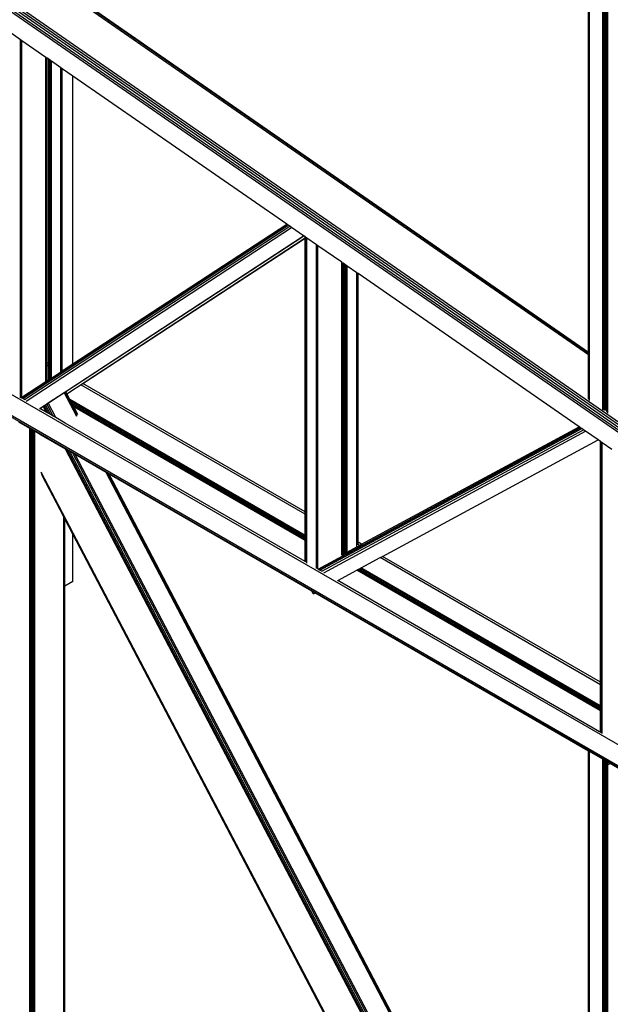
# Model space of a CAD drawing. Header units: millimetres. Extents: x 10 to 1250, y -62 to 528.
# Tile 555 of 656: x 603.32 to 604.43, y 507.01 to 508.85. Entities that reach past the tile are written whole.
import ezdxf

# ---------------------------------------------------------------- set-up
doc = ezdxf.new("R2010")
doc.units = ezdxf.units.MM
doc.header["$LTSCALE"] = 0.05

msp = doc.modelspace()

# ---------------------------------------------------------------- linework, layer by layer
at = {"color": 8}
for p, q in [((605.4326, 507.4058), (597.9564, 512.5855)), ((605.4326, 507.4112), (597.959, 512.589)), ((605.4326, 507.4158), (597.9621, 512.5915)), ((605.4347, 507.3947), (597.9541, 512.5775)), ((605.4332, 507.4002), (597.9547, 512.5814)), ((605.3218, 506.9902), (597.9541, 511.244)), ((605.3218, 506.9506), (597.9541, 511.2043)), ((605.3218, 506.9477), (597.9547, 511.2011)), ((604.4149, 508.1241), (604.4149, 509.3621)), ((604.417, 508.1598), (604.417, 509.3609)), ((604.4172, 508.1599), (604.4172, 509.3608)), ((604.4182, 508.1605), (604.4182, 509.3602)), ((604.4194, 508.1612), (604.4194, 509.3595)), ((604.4206, 508.2415), (604.4206, 509.3588)), ((604.4217, 508.2421), (604.4217, 509.3582)), ((604.4219, 508.2422), (604.4219, 509.3581)), ((604.4221, 508.1229), (604.4221, 509.358)), ((604.4225, 508.1231), (604.4225, 509.3577)), ((604.4239, 508.1236), (604.4239, 509.3569)), ((604.3881, 508.2312), (604.3881, 509.0986)), ((604.3886, 508.2309), (604.3886, 509.0987)), ((604.39, 508.2299), (604.39, 509.099)), ((604.3881, 508.2299), (603.4087, 508.9085)), ((604.3881, 508.2267), (603.4087, 508.9053)), ((604.3881, 508.2312), (603.4238, 508.8993)), ((603.3258, 508.816), (603.3079, 508.8283)), ((603.3258, 508.1473), (603.3258, 508.816)), ((603.3283, 508.8142), (603.3258, 508.816)), ((603.3283, 508.1473), (603.3283, 508.8142)), ((603.3733, 508.7831), (603.3283, 508.8142)), ((603.3733, 508.1767), (603.3733, 508.7831)), ((603.3756, 508.7814), (603.3733, 508.7831)), ((603.3756, 508.2118), (603.3756, 508.7814)), ((603.3784, 508.7795), (603.3756, 508.7814)), ((603.3784, 508.2103), (603.3784, 508.7795)), ((603.3811, 508.7776), (603.3784, 508.7795)), ((603.3811, 508.2087), (603.3811, 508.7776)), ((603.3825, 508.7767), (603.3811, 508.7776)), ((603.3825, 508.2079), (603.3825, 508.7767)), ((603.3835, 508.776), (603.3825, 508.7767)), ((603.3835, 508.2073), (603.3835, 508.776)), ((603.4013, 508.7637), (603.3835, 508.776)), ((603.4013, 508.197), (603.4013, 508.7637)), ((603.4038, 508.7619), (603.4013, 508.7637)), ((603.4038, 508.1966), (603.4038, 508.7619)), ((603.4238, 508.7481), (603.4038, 508.7619)), ((603.4238, 508.2097), (603.4238, 508.7481)), ((603.8237, 508.471), (603.4238, 508.7481)), ((603.3283, 508.1465), (603.8242, 508.4706)), ((603.3299, 508.1449), (603.8262, 508.4693)), ((603.3331, 508.143), (603.8292, 508.4672)), ((603.3365, 508.1404), (603.8328, 508.4647)), ((603.4238, 508.2097), (603.8237, 508.471)), ((603.8242, 508.4706), (603.8237, 508.471)), ((603.8262, 508.4693), (603.8242, 508.4706)), ((603.8292, 508.4672), (603.8262, 508.4693)), ((603.8328, 508.4647), (603.8292, 508.4672)), ((603.8552, 508.4492), (603.8328, 508.4647)), ((603.3616, 508.1266), (603.8552, 508.4492)), ((603.4102, 508.1582), (603.8553, 508.4491)), ((603.4123, 508.1541), (603.858, 508.4453)), ((603.4422, 508.1734), (603.858, 508.4451)), ((603.8553, 508.4491), (603.8552, 508.4492)), ((603.858, 508.4472), (603.8553, 508.4491)), ((603.858, 508.4453), (603.858, 508.4472)), ((603.8588, 508.4467), (603.858, 508.4472)), ((603.858, 508.4453), (603.8588, 508.4459)), ((603.858, 508.4451), (603.8588, 508.4457)), ((603.858, 508.4451), (603.858, 508.4453)), ((603.858, 507.9333), (603.858, 508.4451)), ((603.8588, 508.4459), (603.8588, 508.4467)), ((603.8612, 508.445), (603.8588, 508.4467)), ((603.8588, 508.4457), (603.8588, 508.4459)), ((603.8588, 507.9328), (603.8588, 508.4457)), ((603.8612, 507.8374), (603.8612, 508.445)), ((603.879, 508.4327), (603.8612, 508.445)), ((603.879, 507.8272), (603.879, 508.4327)), ((603.8815, 508.4309), (603.879, 508.4327)), ((603.8815, 507.8264), (603.8815, 508.4309)), ((603.9265, 508.3998), (603.8815, 508.4309)), ((603.9265, 507.8938), (603.9265, 508.3998)), ((603.9275, 508.3991), (603.9265, 508.3998)), ((603.9275, 507.8932), (603.9275, 508.3991)), ((603.9289, 508.3982), (603.9275, 508.3991)), ((603.9289, 507.8924), (603.9289, 508.3982)), ((603.9316, 508.3962), (603.9289, 508.3982)), ((603.9316, 507.8908), (603.9316, 508.3962)), ((603.9344, 508.3943), (603.9316, 508.3962)), ((603.9344, 507.8893), (603.9344, 508.3943)), ((603.9367, 508.3927), (603.9344, 508.3943)), ((603.9367, 507.8579), (603.9367, 508.3927)), ((603.9545, 508.3804), (603.9367, 508.3927)), ((603.9545, 507.8675), (603.9545, 508.3804)), ((603.9571, 508.3786), (603.9545, 508.3804)), ((603.9571, 507.8761), (603.9571, 508.3786)), ((604.3705, 508.0922), (603.9571, 508.3786)), ((604.4206, 508.2402), (604.4195, 508.2408)), ((604.4206, 508.2402), (604.4206, 508.2415)), ((604.4217, 508.2396), (604.4206, 508.2402)), ((604.4206, 508.2372), (604.4206, 508.2402)), ((604.4217, 508.2396), (604.4217, 508.2421)), ((604.4219, 508.2395), (604.4217, 508.2396)), ((604.4217, 508.2366), (604.4217, 508.2396)), ((604.4219, 508.2395), (604.4219, 508.2422)), ((604.4219, 508.2365), (604.4219, 508.2395)), ((604.3881, 508.2299), (604.3881, 508.2312)), ((604.3886, 508.2309), (604.3881, 508.2312)), ((604.3881, 508.2267), (604.3881, 508.2299)), ((604.3886, 508.2296), (604.3881, 508.2299)), ((604.3881, 508.1443), (604.3881, 508.2267)), ((604.3886, 508.2264), (604.3881, 508.2267)), ((604.3886, 508.2296), (604.3886, 508.2309)), ((604.39, 508.2299), (604.3886, 508.2309)), ((604.3886, 508.2264), (604.3886, 508.2296)), ((604.39, 508.2286), (604.3886, 508.2296)), ((604.39, 508.2254), (604.3886, 508.2264)), ((604.3886, 508.2264), (604.3886, 508.1428)), ((604.39, 508.2286), (604.39, 508.2299)), ((604.39, 508.2254), (604.39, 508.2286)), ((604.39, 508.1414), (604.39, 508.2254)), ((604.4195, 508.2378), (604.4206, 508.2372)), ((604.4206, 508.2372), (604.4217, 508.2366)), ((604.4206, 508.1619), (604.4206, 508.2372)), ((604.4217, 508.2366), (604.4219, 508.2365)), ((604.4217, 508.1625), (604.4217, 508.2366)), ((604.4219, 508.1626), (604.4219, 508.2365)), ((603.3784, 508.2103), (603.3756, 508.2118)), ((603.3756, 508.2072), (603.3756, 508.2118)), ((603.3784, 508.2056), (603.3756, 508.2072)), ((603.3756, 508.1782), (603.3756, 508.2072)), ((603.3784, 508.2056), (603.3784, 508.2103)), ((603.3784, 508.18), (603.3784, 508.2056)), ((603.3825, 508.2079), (603.3811, 508.2087)), ((603.3811, 508.204), (603.3811, 508.2087)), ((603.3835, 508.2026), (603.3811, 508.204)), ((603.3811, 508.1818), (603.3811, 508.204)), ((603.3835, 508.2073), (603.3825, 508.2079)), ((603.3825, 508.2033), (603.3825, 508.2079)), ((603.3835, 508.2026), (603.3835, 508.2073)), ((603.3835, 508.1833), (603.3835, 508.2026)), ((603.4038, 508.1966), (603.4238, 508.2097)), ((603.3835, 508.1833), (603.4013, 508.195)), ((603.4029, 508.1961), (603.4013, 508.197)), ((603.4013, 508.195), (603.4013, 508.197)), ((603.4013, 508.195), (603.4029, 508.1961)), ((603.4029, 508.1961), (603.4038, 508.1966)), ((603.3283, 508.1473), (603.3733, 508.1767)), ((603.3733, 508.1767), (603.3756, 508.1782)), ((603.3756, 508.1782), (603.3784, 508.18)), ((603.3784, 508.18), (603.3811, 508.1818)), ((603.3811, 508.1818), (603.3835, 508.1833)), ((603.858, 507.9287), (603.4384, 508.1709)), ((603.439, 508.1713), (603.4422, 508.1734)), ((603.858, 507.9333), (603.4422, 508.1734)), ((603.3271, 508.1465), (603.3258, 508.1473)), ((603.3258, 508.1466), (603.3258, 508.1473)), ((603.3271, 508.1465), (603.3283, 508.1473)), ((603.3283, 508.1465), (603.3283, 508.1473)), ((603.3773, 508.1367), (603.4074, 508.1564)), ((603.4074, 508.1564), (603.4092, 508.1576)), ((603.4308, 508.1117), (603.4074, 508.1564)), ((603.4092, 508.1576), (603.4102, 508.1582)), ((603.4324, 508.1133), (603.4092, 508.1576)), ((603.4123, 508.1541), (603.4102, 508.1582)), ((603.4124, 508.154), (603.4123, 508.1541)), ((603.4181, 508.143), (603.4124, 508.154)), ((604.417, 508.1231), (604.417, 508.1598)), ((604.4172, 508.1254), (604.4172, 508.1599)), ((604.4182, 508.1249), (604.4182, 508.1605)), ((604.4194, 508.1227), (604.4194, 508.1612)), ((604.4206, 508.1248), (604.4206, 508.1619)), ((604.4217, 508.1252), (604.4217, 508.1625)), ((604.4219, 508.1228), (604.4219, 508.1626)), ((603.3277, 508.1462), (603.3271, 508.1465)), ((603.3277, 508.1462), (603.3283, 508.1465)), ((603.3283, 508.1458), (603.3277, 508.1462)), ((603.3283, 508.1458), (603.3283, 508.1465)), ((603.3299, 508.1449), (603.3283, 508.1458)), ((603.333, 508.1431), (603.3299, 508.1449)), ((603.3617, 508.1265), (603.3678, 508.1306)), ((603.3678, 508.1306), (603.3698, 508.1318)), ((603.3735, 508.1197), (603.3678, 508.1306)), ((603.3698, 508.1318), (603.3722, 508.1334)), ((603.3772, 508.1176), (603.3698, 508.1318)), ((603.3722, 508.1334), (603.3749, 508.1351)), ((603.3819, 508.1149), (603.3722, 508.1334)), ((603.3749, 508.1351), (603.3773, 508.1367)), ((603.387, 508.1119), (603.3749, 508.1351)), ((603.3917, 508.1093), (603.3773, 508.1367)), ((603.858, 507.889), (603.4181, 508.143)), ((603.4198, 508.1399), (603.4181, 508.143)), ((603.858, 507.8869), (603.4198, 508.1399)), ((603.4217, 508.1363), (603.4198, 508.1399)), ((603.858, 507.8843), (603.4217, 508.1363)), ((603.4236, 508.1326), (603.4217, 508.1363)), ((603.858, 507.8818), (603.4236, 508.1326)), ((603.4252, 508.1296), (603.4236, 508.1326)), ((603.858, 507.8797), (603.4252, 508.1296)), ((603.4327, 508.1153), (603.4252, 508.1296)), ((603.361, 508.1262), (603.3616, 508.1266)), ((603.3617, 508.1265), (603.3616, 508.1266)), ((603.3735, 508.1197), (603.3617, 508.1265)), ((603.3772, 508.1176), (603.3735, 508.1197)), ((603.3819, 508.1149), (603.3772, 508.1176)), ((603.387, 508.1119), (603.3819, 508.1149)), ((603.3917, 508.1093), (603.387, 508.1119)), ((604.4221, 508.1208), (604.4221, 508.1229)), ((604.4225, 508.1231), (604.4225, 508.1193)), ((604.4239, 508.1179), (604.4239, 508.1236)), ((603.3432, 508.089), (603.3225, 508.101)), ((603.4092, 508.0992), (603.3917, 508.1093)), ((603.858, 507.84), (603.4092, 508.0992)), ((603.9635, 507.8724), (604.3705, 508.0922)), ((604.3724, 508.0909), (604.3705, 508.0922)), ((603.3453, 508.0878), (603.3432, 508.089)), ((603.3432, 508.0481), (603.3432, 508.089)), ((603.3455, 508.0877), (603.3453, 508.0878)), ((603.3453, 508.0442), (603.3453, 508.0878)), ((603.3465, 508.0871), (603.3455, 508.0877)), ((603.3455, 508.0438), (603.3455, 508.0877)), ((603.3477, 508.0864), (603.3465, 508.0871)), ((603.3465, 508.0418), (603.3465, 508.0871)), ((603.3502, 508.085), (603.3477, 508.0864)), ((603.3477, 508.0395), (603.3477, 508.0864)), ((603.3502, 508.0348), (603.3502, 508.085)), ((603.3522, 508.0838), (603.3502, 508.085)), ((603.3522, 508.0309), (603.3522, 508.0838)), ((603.3645, 508.0767), (603.3522, 508.0838)), ((603.4098, 508.0506), (603.3645, 508.0767)), ((603.8821, 507.8261), (604.3724, 508.0909)), ((603.8831, 507.8255), (604.3732, 508.0903)), ((603.8855, 507.8241), (604.3754, 508.0887)), ((603.8891, 507.822), (604.3787, 508.0865)), ((603.8927, 507.8192), (604.3826, 508.0838)), ((604.3732, 508.0903), (604.3724, 508.0909)), ((604.3754, 508.0887), (604.3732, 508.0903)), ((604.3787, 508.0865), (604.3754, 508.0887)), ((604.3826, 508.0838), (604.3787, 508.0865)), ((604.4058, 508.0677), (604.3826, 508.0838)), ((604.0025, 507.8499), (604.4058, 508.0677)), ((604.4104, 508.0645), (604.4058, 508.0677)), ((604.4104, 507.6144), (604.4104, 508.0645)), ((604.4112, 508.064), (604.4104, 508.0645)), ((604.4112, 507.6139), (604.4112, 508.064)), ((604.4136, 508.0623), (604.4112, 508.064)), ((604.4136, 507.6126), (604.4136, 508.0623)), ((604.4314, 508.05), (604.4136, 508.0623)), ((603.3453, 508.0442), (603.3432, 508.0481)), ((603.3432, 508.0454), (603.3432, 508.0481)), ((603.3453, 508.0414), (603.3432, 508.0454)), ((603.3432, 508.0452), (603.3432, 508.0454)), ((603.3435, 508.0447), (603.3432, 508.0452)), ((603.3432, 507.7562), (603.3432, 508.0452)), ((603.3435, 507.7564), (603.3435, 508.0447)), ((603.3447, 508.0423), (603.3435, 508.0447)), ((603.3447, 507.7571), (603.3447, 508.0423)), ((603.3453, 508.0412), (603.3447, 508.0423)), ((603.3455, 508.0438), (603.3453, 508.0442)), ((603.3453, 508.0414), (603.3453, 508.0442)), ((603.3455, 508.0411), (603.3453, 508.0414)), ((603.3453, 508.0412), (603.3453, 508.0414)), ((603.3455, 508.0409), (603.3453, 508.0412)), ((603.3453, 507.7574), (603.3453, 508.0412)), ((603.3465, 508.0418), (603.3455, 508.0438)), ((603.3455, 508.0411), (603.3455, 508.0438)), ((603.3465, 508.0391), (603.3455, 508.0411)), ((603.3455, 508.0409), (603.3455, 508.0411)), ((603.3457, 508.0403), (603.3455, 508.0409)), ((603.3455, 507.7575), (603.3455, 508.0409)), ((603.3457, 507.7577), (603.3457, 508.0403)), ((603.3459, 508.04), (603.3457, 508.0403)), ((603.3459, 507.7578), (603.3459, 508.04)), ((603.3465, 508.0389), (603.3459, 508.04)), ((603.3477, 508.0395), (603.3465, 508.0418)), ((603.3465, 508.0391), (603.3465, 508.0418)), ((603.3477, 508.0368), (603.3465, 508.0391)), ((603.3465, 508.0389), (603.3465, 508.0391)), ((603.3477, 508.0366), (603.3465, 508.0389)), ((603.3465, 507.7581), (603.3465, 508.0389)), ((603.3477, 508.0368), (603.3477, 508.0395)), ((603.3477, 508.0366), (603.3477, 508.0368)), ((603.3477, 507.7588), (603.3477, 508.0366)), ((604.3881, 506.1853), (603.4098, 508.0506)), ((603.4135, 508.0485), (603.4098, 508.0506)), ((604.3881, 506.1901), (603.4135, 508.0485)), ((603.4182, 508.0457), (603.4135, 508.0485)), ((604.3881, 506.1965), (603.4182, 508.0457)), ((603.4233, 508.0428), (603.4182, 508.0457)), ((604.3881, 506.2032), (603.4233, 508.0428)), ((603.4279, 508.0401), (603.4233, 508.0428)), ((604.3881, 506.2094), (603.4279, 508.0401)), ((603.486, 508.0066), (603.4279, 508.0401)), ((603.3522, 508.0309), (603.3502, 508.0348)), ((603.3502, 508.0321), (603.3502, 508.0348)), ((603.3522, 508.0282), (603.3502, 508.0321)), ((603.3502, 508.0319), (603.3502, 508.0321)), ((603.3522, 508.028), (603.3502, 508.0319)), ((603.3502, 507.7603), (603.3502, 508.0319)), ((603.3522, 508.0282), (603.3522, 508.0309)), ((603.3522, 508.028), (603.3522, 508.0282)), ((603.3522, 507.7615), (603.3522, 508.028)), ((604.3744, 506.0819), (603.3645, 508.0075)), ((604.372, 506.0838), (603.3649, 508.004)), ((603.4068, 507.9238), (603.3662, 508.0014)), ((604.3881, 506.2865), (603.486, 508.0066)), ((603.4894, 508.0046), (603.486, 508.0066)), ((604.3881, 506.2912), (603.4894, 508.0046)), ((603.4913, 508.0036), (603.4894, 508.0046)), ((604.3881, 506.2936), (603.4913, 508.0036)), ((603.8706, 507.7845), (603.4913, 508.0036)), ((603.8588, 507.9328), (603.858, 507.9333)), ((603.858, 507.9287), (603.858, 507.9333)), ((603.8588, 507.9282), (603.858, 507.9287)), ((603.858, 507.889), (603.858, 507.9287)), ((603.8588, 507.9282), (603.8588, 507.9328)), ((603.8588, 507.8885), (603.8588, 507.9282)), ((603.4068, 507.793), (603.4068, 507.9238)), ((603.4082, 507.9212), (603.4068, 507.9238)), ((603.4082, 507.7938), (603.4082, 507.9212)), ((603.4087, 507.9203), (603.4082, 507.9212)), ((603.4087, 507.7941), (603.4087, 507.9203)), ((603.4238, 507.8916), (603.4087, 507.9203)), ((603.4238, 507.8028), (603.4238, 507.8916)), ((604.3621, 506.1026), (603.4238, 507.8916)), ((603.9275, 507.8932), (603.9265, 507.8938)), ((603.9265, 507.8891), (603.9265, 507.8938)), ((603.9275, 507.8886), (603.9265, 507.8891)), ((603.9265, 507.8524), (603.9265, 507.8891)), ((603.9289, 507.8924), (603.9275, 507.8932)), ((603.9275, 507.8886), (603.9275, 507.8932)), ((603.9289, 507.8878), (603.9289, 507.8924)), ((603.9344, 507.8893), (603.9316, 507.8908)), ((603.9316, 507.8862), (603.9316, 507.8908)), ((603.9344, 507.8846), (603.9344, 507.8893)), ((603.8588, 507.8885), (603.858, 507.889)), ((603.858, 507.8869), (603.858, 507.889)), ((603.8588, 507.8864), (603.858, 507.8869)), ((603.858, 507.8843), (603.858, 507.8869)), ((603.8588, 507.8839), (603.858, 507.8843)), ((603.858, 507.8818), (603.858, 507.8843)), ((603.8588, 507.8813), (603.858, 507.8818)), ((603.858, 507.8797), (603.858, 507.8818)), ((603.8588, 507.8792), (603.858, 507.8797)), ((603.858, 507.84), (603.858, 507.8797)), ((603.8588, 507.8864), (603.8588, 507.8885)), ((603.8588, 507.8839), (603.8588, 507.8864)), ((603.8588, 507.8813), (603.8588, 507.8839)), ((603.8588, 507.8792), (603.8588, 507.8813)), ((603.8588, 507.8395), (603.8588, 507.8792)), ((603.9289, 507.8878), (603.9275, 507.8886)), ((603.9275, 507.8529), (603.9275, 507.8886)), ((603.9289, 507.8537), (603.9289, 507.8878)), ((603.9344, 507.8846), (603.9316, 507.8862)), ((603.9316, 507.8551), (603.9316, 507.8862)), ((603.9344, 507.8566), (603.9344, 507.8846)), ((603.9594, 507.8701), (603.9564, 507.8719)), ((603.9635, 507.8724), (603.9571, 507.8761)), ((603.9571, 507.8722), (603.9571, 507.8761)), ((603.9594, 507.8701), (603.9635, 507.8724)), ((603.9265, 507.8524), (603.9275, 507.8529)), ((603.9275, 507.8529), (603.9289, 507.8537)), ((603.9289, 507.8537), (603.9316, 507.8551)), ((603.9316, 507.8551), (603.9344, 507.8566)), ((603.9344, 507.8566), (603.9367, 507.8579)), ((603.9367, 507.8579), (603.9545, 507.8675)), ((603.9545, 507.8675), (603.9564, 507.8685)), ((603.9564, 507.8685), (603.9594, 507.8701)), ((603.8588, 507.8395), (603.858, 507.84)), ((603.8588, 507.8395), (603.8588, 507.8395)), ((603.9628, 507.8285), (603.9983, 507.8477)), ((603.9983, 507.8477), (604.0025, 507.8499)), ((604.4104, 507.6097), (603.9983, 507.8477)), ((604.4104, 507.6144), (604.0025, 507.8499)), ((603.8815, 507.8264), (603.8796, 507.8275)), ((603.8821, 507.8261), (603.8815, 507.8264)), ((603.8831, 507.8255), (603.8821, 507.8261)), ((603.8855, 507.8241), (603.8831, 507.8255)), ((603.889, 507.8221), (603.8855, 507.8241)), ((603.919, 507.8048), (603.9545, 507.824)), ((603.9545, 507.824), (603.9564, 507.825)), ((604.4104, 507.5607), (603.9545, 507.824)), ((603.9564, 507.825), (603.9587, 507.8262)), ((604.4104, 507.5629), (603.9564, 507.825)), ((603.9587, 507.8262), (603.9609, 507.8274)), ((604.4104, 507.5654), (603.9587, 507.8262)), ((603.9609, 507.8274), (603.9628, 507.8285)), ((604.4104, 507.5679), (603.9609, 507.8274)), ((604.4104, 507.5701), (603.9628, 507.8285)), ((603.4238, 507.8028), (603.4087, 507.7941)), ((603.9183, 507.8044), (603.919, 507.8048)), ((604.4088, 507.522), (603.919, 507.8048)), ((603.4082, 507.7938), (603.4068, 507.793)), ((603.4068, 506.6941), (603.4068, 507.793)), ((603.4087, 507.7941), (603.4082, 507.7938)), ((603.4082, 506.6912), (603.4082, 507.7938)), ((603.4087, 506.6902), (603.4087, 507.7941)), ((603.8731, 507.78), (603.8706, 507.7845)), ((603.8759, 507.7815), (603.8706, 507.7845)), ((603.8731, 507.78), (603.8759, 507.7815)), ((604.3881, 507.4858), (603.8759, 507.7815)), ((603.3522, 507.7615), (603.3502, 507.7603)), ((603.3502, 506.6868), (603.3502, 507.7603)), ((603.3522, 506.6856), (603.3522, 507.7615)), ((603.3435, 507.7564), (603.3432, 507.7562)), ((603.3432, 506.6908), (603.3432, 507.7562)), ((603.3447, 507.7571), (603.3435, 507.7564)), ((603.3435, 506.6907), (603.3435, 507.7564)), ((603.3453, 507.7574), (603.3447, 507.7571)), ((603.3447, 506.69), (603.3447, 507.7571)), ((603.3455, 507.7575), (603.3453, 507.7574)), ((603.3453, 506.6896), (603.3453, 507.7574)), ((603.3457, 507.7577), (603.3455, 507.7575)), ((603.3455, 506.6895), (603.3455, 507.7575)), ((603.3459, 507.7578), (603.3457, 507.7577)), ((603.3457, 506.6894), (603.3457, 507.7577)), ((603.3465, 507.7581), (603.3459, 507.7578)), ((603.3459, 506.6893), (603.3459, 507.7578)), ((603.3477, 507.7588), (603.3465, 507.7581)), ((603.3465, 506.6889), (603.3465, 507.7581)), ((603.3477, 506.6882), (603.3477, 507.7588)), ((604.4112, 507.6139), (604.4104, 507.6144)), ((604.4104, 507.6097), (604.4104, 507.6144)), ((604.4136, 507.6126), (604.4112, 507.6139)), ((604.4112, 507.6093), (604.4112, 507.6139)), ((604.4112, 507.6093), (604.4104, 507.6097)), ((604.4104, 507.5701), (604.4104, 507.6097)), ((604.4136, 507.6079), (604.4112, 507.6093)), ((604.4112, 507.5696), (604.4112, 507.6093)), ((604.4136, 507.6079), (604.4136, 507.6126)), ((604.4136, 507.5683), (604.4136, 507.6079)), ((604.4112, 507.5696), (604.4104, 507.5701)), ((604.4104, 507.5679), (604.4104, 507.5701)), ((604.4112, 507.5675), (604.4104, 507.5679)), ((604.4104, 507.5654), (604.4104, 507.5679)), ((604.4112, 507.5649), (604.4104, 507.5654)), ((604.4104, 507.5629), (604.4104, 507.5654)), ((604.4112, 507.5624), (604.4104, 507.5629)), ((604.4104, 507.5607), (604.4104, 507.5629)), ((604.4112, 507.5603), (604.4104, 507.5607)), ((604.4104, 507.5229), (604.4104, 507.5607)), ((604.4136, 507.5683), (604.4112, 507.5696)), ((604.4112, 507.5675), (604.4112, 507.5696)), ((604.4136, 507.5661), (604.4112, 507.5675)), ((604.4112, 507.5649), (604.4112, 507.5675)), ((604.4136, 507.5636), (604.4112, 507.5649)), ((604.4112, 507.5624), (604.4112, 507.5649)), ((604.4136, 507.5611), (604.4112, 507.5624)), ((604.4112, 507.5603), (604.4112, 507.5624)), ((604.4136, 507.5589), (604.4112, 507.5603)), ((604.4112, 507.5234), (604.4112, 507.5603)), ((604.4136, 507.5661), (604.4136, 507.5683)), ((604.4136, 507.5636), (604.4136, 507.5661)), ((604.4136, 507.5611), (604.4136, 507.5636)), ((604.4136, 507.5589), (604.4136, 507.5611)), ((604.4136, 507.5247), (604.4136, 507.5589)), ((604.4104, 507.5229), (604.4088, 507.522)), ((604.4104, 507.5211), (604.4088, 507.522)), ((604.4112, 507.5234), (604.4104, 507.5229)), ((604.4104, 507.5211), (604.4104, 507.5229)), ((604.4111, 507.5207), (604.4104, 507.5211)), ((604.4136, 507.5247), (604.4112, 507.5234)), ((604.4112, 507.5208), (604.4112, 507.5234)), ((604.4112, 507.5208), (604.4136, 507.5221)), ((604.4136, 507.5221), (604.4136, 507.5247)), ((604.4136, 507.5193), (604.4136, 507.5221)), ((604.4111, 507.5207), (604.4112, 507.5208)), ((604.4112, 507.5206), (604.4111, 507.5207)), ((604.4112, 507.5206), (604.4112, 507.5208)), ((604.4136, 507.5193), (604.4112, 507.5206)), ((604.4112, 507.5205), (604.4112, 507.5206)), ((604.4136, 507.5185), (604.4136, 507.5193)), ((604.3881, 506.2936), (604.3881, 507.4858)), ((604.3886, 507.4855), (604.3881, 507.4858)), ((604.3886, 506.2927), (604.3886, 507.4855)), ((604.39, 507.4847), (604.3886, 507.4855)), ((604.39, 506.29), (604.39, 507.4847)), ((604.4149, 507.4703), (604.39, 507.4847)), ((604.4149, 506.0392), (604.4149, 507.4703)), ((604.417, 507.4691), (604.4149, 507.4703)), ((604.417, 507.4678), (604.417, 507.4691)), ((604.4172, 507.469), (604.417, 507.4691)), ((604.4172, 507.4674), (604.417, 507.4678)), ((604.417, 507.4676), (604.417, 507.4678)), ((604.4172, 507.4672), (604.417, 507.4676)), ((604.417, 506.2386), (604.417, 507.4676)), ((604.4172, 507.4674), (604.4172, 507.469)), ((604.4181, 507.4685), (604.4172, 507.469)), ((604.4182, 507.4655), (604.4172, 507.4674)), ((604.4172, 507.4672), (604.4172, 507.4674)), ((604.4182, 507.4653), (604.4172, 507.4672)), ((604.4172, 506.2382), (604.4172, 507.4672)), ((604.4182, 507.4682), (604.4181, 507.4685)), ((604.4182, 507.4684), (604.4181, 507.4685)), ((604.4182, 507.4682), (604.4182, 507.4684)), ((604.4194, 507.4677), (604.4182, 507.4684)), ((604.4194, 507.4659), (604.4182, 507.4682)), ((604.4182, 507.4655), (604.4182, 507.4682)), ((604.4194, 507.4659), (604.4194, 507.4677)), ((604.4206, 507.467), (604.4194, 507.4677)), ((604.4206, 507.4636), (604.4194, 507.4659)), ((604.4194, 507.4631), (604.4194, 507.4659)), ((604.4206, 507.4636), (604.4206, 507.467)), ((604.4217, 507.4664), (604.4206, 507.467)), ((604.4217, 507.4616), (604.4217, 507.4664)), ((604.4219, 507.4663), (604.4217, 507.4664)), ((604.4221, 507.4659), (604.4219, 507.4663)), ((604.4219, 507.4612), (604.4219, 507.4663)), ((604.4286, 507.4624), (604.4219, 507.4663)), ((604.4225, 507.465), (604.4221, 507.4659)), ((604.4221, 506.0385), (604.4221, 507.4659)), ((604.4194, 507.4631), (604.4182, 507.4655)), ((604.4182, 507.4653), (604.4182, 507.4655)), ((604.4194, 507.4629), (604.4182, 507.4653)), ((604.4182, 506.2362), (604.4182, 507.4653)), ((604.4206, 507.4608), (604.4194, 507.4631)), ((604.4194, 507.4629), (604.4194, 507.4631)), ((604.4206, 507.4606), (604.4194, 507.4629)), ((604.4194, 506.2339), (604.4194, 507.4629)), ((604.4217, 507.4616), (604.4206, 507.4636)), ((604.4206, 507.4608), (604.4206, 507.4636)), ((604.4217, 507.4588), (604.4206, 507.4608)), ((604.4206, 507.4606), (604.4206, 507.4608)), ((604.4217, 507.4586), (604.4206, 507.4606)), ((604.4206, 506.2316), (604.4206, 507.4606)), ((604.4219, 507.4612), (604.4217, 507.4616)), ((604.4217, 507.4588), (604.4217, 507.4616)), ((604.4219, 507.4585), (604.4217, 507.4588)), ((604.4217, 507.4586), (604.4217, 507.4588)), ((604.4219, 507.4583), (604.4217, 507.4586)), ((604.4217, 506.2296), (604.4217, 507.4586)), ((604.4219, 507.4585), (604.4219, 507.4612)), ((604.4219, 507.4583), (604.4219, 507.4585)), ((604.4219, 506.2293), (604.4219, 507.4583)), ((604.4225, 506.0387), (604.4225, 507.465)), ((604.4239, 507.4624), (604.4225, 507.465)), ((604.4239, 506.0392), (604.4239, 507.4624)), ((604.4248, 507.4607), (604.4239, 507.4624)), ((604.4248, 507.4607), (604.4286, 507.4624)), ((604.4488, 507.4507), (604.4286, 507.4624))]:
    msp.add_line(p, q, dxfattribs=at)

doc.saveas('drawing.dxf')
